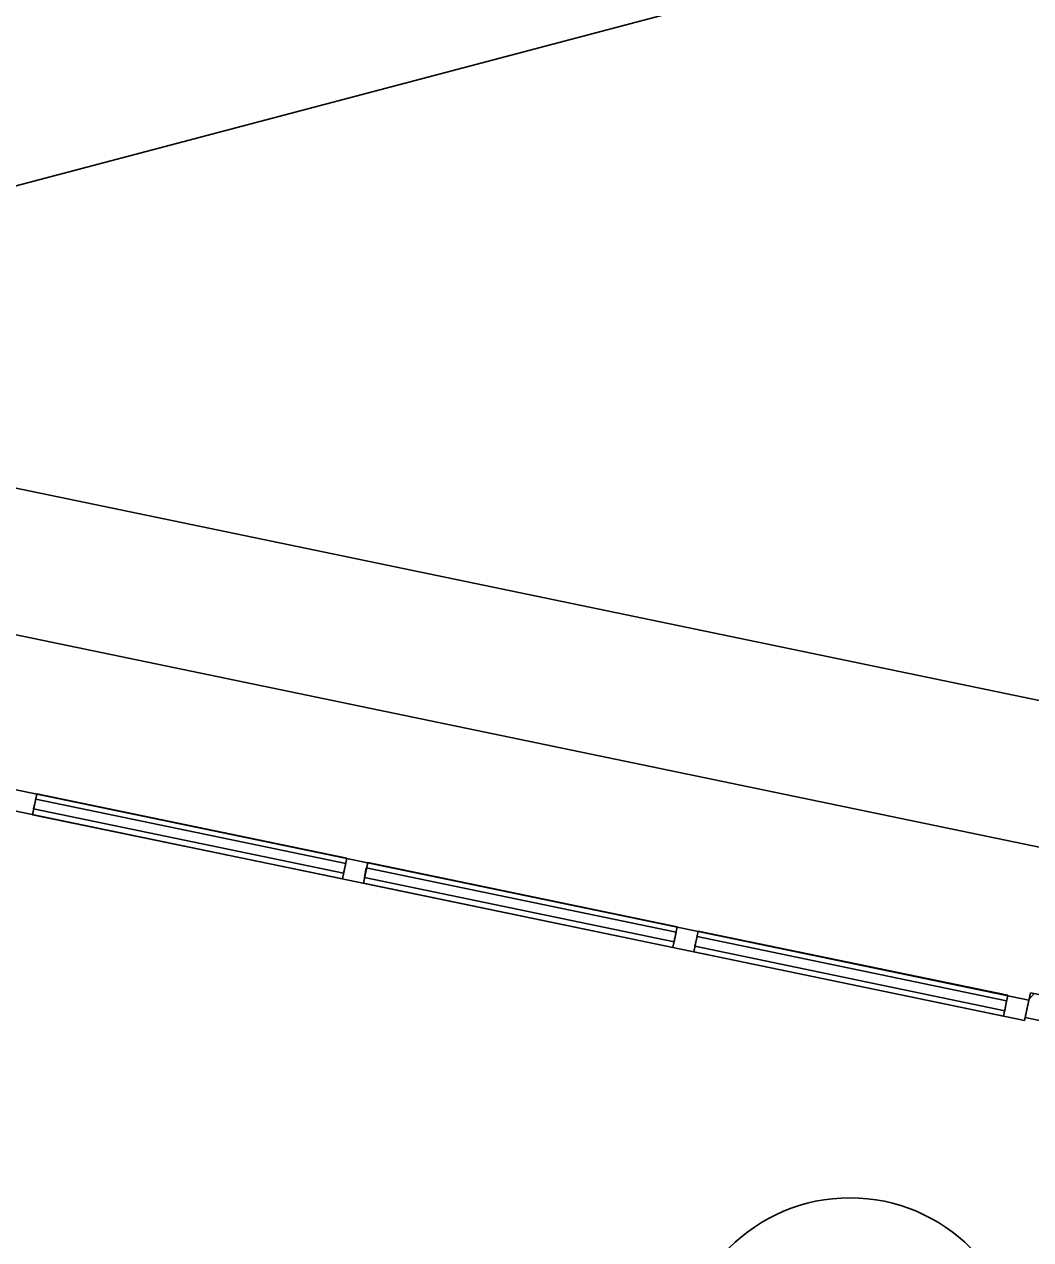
# Model space of a CAD drawing. Extents: x 81065 to 81486, y 452384 to 452681.
# Drawn here: x 81100.208 to 81103.01, y 452573.945 to 452577.33 of the extents above; entities that cross this region are included whole.
import ezdxf

# ---------------------------------------------------------------- set-up
doc = ezdxf.new("R2010")
doc.units = 0
doc.layers.add('B-BH-VH-KANTOPSLUITING-GV', color=7, linetype='Continuous')
doc.layers.add('N-WE-VW-VRI_ARMATUUR-S', color=7, linetype='Continuous')

msp = doc.modelspace()

# ---------------------------------------------------------------- linework, layer by layer
at = {"layer": 'B-BH-VH-KANTOPSLUITING-GV'}
for p, q in [((81131.0942, 452569.2132), (81080.767, 452579.6601)), ((81083.9651, 452579.4044), (81132.8401, 452569.2593)), ((81103.6625, 452577.7982), (81097.5081, 452576.1734)), ((81097.4241, 452575.7714), (81103.0051, 452574.6124)), ((81103.0051, 452574.6124), (81097.4241, 452575.7714)), ((81097.4121, 452575.7144), (81102.9931, 452574.5554)), ((81102.9931, 452574.5554), (81097.4121, 452575.7144)), ((81100.2431, 452575.1864), (81100.2311, 452575.1284)), ((81100.2431, 452575.1864), (81100.2311, 452575.1284)), ((81100.2431, 452575.1864), (81100.2311, 452575.1284)), ((81100.2431, 452575.1864), (81100.2311, 452575.1284)), ((81100.2431, 452575.1864), (81100.2311, 452575.1284)), ((81100.2431, 452575.1864), (81100.2311, 452575.1284)), ((81100.2431, 452575.1864), (81100.2311, 452575.1284)), ((81100.2431, 452575.1864), (81100.2311, 452575.1284)), ((81100.2431, 452575.1864), (81100.2311, 452575.1284)), ((81100.2431, 452575.1864), (81100.2311, 452575.1284)), ((81100.2401, 452575.1714), (81100.2341, 452575.1444)), ((81100.2401, 452575.1714), (81100.2341, 452575.1444)), ((81100.2401, 452575.1714), (81100.2341, 452575.1444)), ((81100.2401, 452575.1714), (81100.2341, 452575.1444)), ((81100.2401, 452575.1714), (81100.2341, 452575.1444)), ((81100.2401, 452575.1714), (81100.2341, 452575.1444)), ((81100.2401, 452575.1714), (81100.2341, 452575.1444)), ((81100.2401, 452575.1714), (81100.2341, 452575.1444)), ((81100.2401, 452575.1714), (81100.2341, 452575.1444)), ((81100.2401, 452575.1714), (81100.2341, 452575.1444)), ((81100.2401, 452575.1714), (81101.1031, 452574.9924)), ((81101.1031, 452574.9924), (81100.2401, 452575.1714)), ((81100.2401, 452575.1714), (81101.1031, 452574.9924)), ((81101.1031, 452574.9924), (81100.2401, 452575.1714)), ((81101.1031, 452574.9924), (81100.2401, 452575.1714)), ((81100.2401, 452575.1714), (81101.1031, 452574.9924)), ((81101.1031, 452574.9924), (81100.2401, 452575.1714)), ((81100.2401, 452575.1714), (81101.1031, 452574.9924)), ((81100.2401, 452575.1714), (81101.1031, 452574.9924)), ((81101.1031, 452574.9924), (81100.2401, 452575.1714)), ((81100.2431, 452575.1864), (81101.1061, 452575.0074)), ((81101.1061, 452575.0074), (81100.2431, 452575.1864)), ((81100.2431, 452575.1864), (81101.1061, 452575.0074)), ((81101.1061, 452575.0074), (81100.2431, 452575.1864)), ((81100.2431, 452575.1864), (81101.1061, 452575.0074)), ((81101.1061, 452575.0074), (81100.2431, 452575.1864)), ((81100.2431, 452575.1864), (81101.1061, 452575.0074)), ((81101.1061, 452575.0074), (81100.2431, 452575.1864)), ((81100.2431, 452575.1864), (81101.1061, 452575.0074)), ((81101.1061, 452575.0074), (81100.2431, 452575.1864)), ((81100.2341, 452575.1444), (81101.0971, 452574.9654)), ((81101.0971, 452574.9654), (81100.2341, 452575.1444)), ((81100.2341, 452575.1444), (81101.0971, 452574.9654)), ((81101.0971, 452574.9654), (81100.2341, 452575.1444)), ((81101.0971, 452574.9654), (81100.2341, 452575.1444)), ((81100.2341, 452575.1444), (81101.0971, 452574.9654)), ((81101.0971, 452574.9654), (81100.2341, 452575.1444)), ((81100.2341, 452575.1444), (81101.0971, 452574.9654)), ((81100.2341, 452575.1444), (81101.0971, 452574.9654)), ((81101.0971, 452574.9654), (81100.2341, 452575.1444)), ((81100.2311, 452575.1284), (81101.0941, 452574.9494)), ((81101.0941, 452574.9494), (81100.2311, 452575.1284)), ((81100.2311, 452575.1284), (81101.0941, 452574.9494)), ((81101.0941, 452574.9494), (81100.2311, 452575.1284)), ((81100.2311, 452575.1284), (81101.0941, 452574.9494)), ((81101.0941, 452574.9494), (81100.2311, 452575.1284)), ((81100.2311, 452575.1284), (81101.0941, 452574.9494)), ((81101.0941, 452574.9494), (81100.2311, 452575.1284)), ((81100.2311, 452575.1284), (81101.0941, 452574.9494)), ((81101.0941, 452574.9494), (81100.2311, 452575.1284)), ((81101.1061, 452575.0074), (81101.0941, 452574.9494)), ((81101.1061, 452575.0074), (81101.0941, 452574.9494)), ((81101.1061, 452575.0074), (81101.0941, 452574.9494)), ((81101.1061, 452575.0074), (81101.0941, 452574.9494)), ((81101.1061, 452575.0074), (81101.0941, 452574.9494)), ((81101.1061, 452575.0074), (81101.0941, 452574.9494)), ((81101.1061, 452575.0074), (81101.0941, 452574.9494)), ((81101.1061, 452575.0074), (81101.0941, 452574.9494)), ((81101.1061, 452575.0074), (81101.0941, 452574.9494)), ((81101.1061, 452575.0074), (81101.0941, 452574.9494)), ((81101.1031, 452574.9924), (81101.0971, 452574.9654)), ((81101.1031, 452574.9924), (81101.0971, 452574.9654)), ((81101.1031, 452574.9924), (81101.0971, 452574.9654)), ((81101.1031, 452574.9924), (81101.0971, 452574.9654)), ((81101.1031, 452574.9924), (81101.0971, 452574.9654)), ((81101.1031, 452574.9924), (81101.0971, 452574.9654)), ((81101.1031, 452574.9924), (81101.0971, 452574.9654)), ((81101.1031, 452574.9924), (81101.0971, 452574.9654)), ((81101.1031, 452574.9924), (81101.0971, 452574.9654)), ((81101.1031, 452574.9924), (81101.0971, 452574.9654)), ((81101.1641, 452574.9954), (81101.1521, 452574.9374)), ((81101.1641, 452574.9954), (81101.1521, 452574.9374)), ((81101.1641, 452574.9954), (81101.1521, 452574.9374)), ((81101.1641, 452574.9954), (81101.1521, 452574.9374)), ((81101.1641, 452574.9954), (81101.1521, 452574.9374)), ((81101.1641, 452574.9954), (81101.1521, 452574.9374)), ((81101.1641, 452574.9954), (81101.1521, 452574.9374)), ((81101.1641, 452574.9954), (81101.1521, 452574.9374)), ((81101.1641, 452574.9954), (81101.1521, 452574.9374)), ((81101.1641, 452574.9954), (81101.1521, 452574.9374)), ((81101.1601, 452574.9804), (81101.1551, 452574.9534)), ((81101.1601, 452574.9804), (81101.1551, 452574.9534)), ((81101.1601, 452574.9804), (81101.1551, 452574.9534)), ((81101.1601, 452574.9804), (81101.1551, 452574.9534)), ((81101.1601, 452574.9804), (81101.1551, 452574.9534)), ((81101.1601, 452574.9804), (81101.1551, 452574.9534)), ((81101.1601, 452574.9804), (81101.1551, 452574.9534)), ((81101.1601, 452574.9804), (81101.1551, 452574.9534)), ((81101.1601, 452574.9804), (81101.1551, 452574.9534)), ((81101.1601, 452574.9804), (81101.1551, 452574.9534)), ((81101.1601, 452574.9804), (81102.0231, 452574.8014)), ((81102.0231, 452574.8014), (81101.1601, 452574.9804)), ((81101.1601, 452574.9804), (81102.0231, 452574.8014)), ((81102.0231, 452574.8014), (81101.1601, 452574.9804)), ((81101.1601, 452574.9804), (81102.0231, 452574.8014)), ((81102.0231, 452574.8014), (81101.1601, 452574.9804)), ((81101.1601, 452574.9804), (81102.0231, 452574.8014)), ((81102.0231, 452574.8014), (81101.1601, 452574.9804)), ((81102.0231, 452574.8014), (81101.1601, 452574.9804)), ((81101.1601, 452574.9804), (81102.0231, 452574.8014)), ((81101.1641, 452574.9954), (81102.0261, 452574.8164)), ((81102.0261, 452574.8164), (81101.1641, 452574.9954)), ((81101.1641, 452574.9954), (81102.0261, 452574.8164)), ((81102.0261, 452574.8164), (81101.1641, 452574.9954)), ((81101.1641, 452574.9954), (81102.0261, 452574.8164)), ((81102.0261, 452574.8164), (81101.1641, 452574.9954)), ((81101.1641, 452574.9954), (81102.0261, 452574.8164)), ((81102.0261, 452574.8164), (81101.1641, 452574.9954)), ((81101.1641, 452574.9954), (81102.0261, 452574.8164)), ((81102.0261, 452574.8164), (81101.1641, 452574.9954)), ((81101.1521, 452574.9374), (81102.0141, 452574.7584)), ((81102.0141, 452574.7584), (81101.1521, 452574.9374)), ((81101.1521, 452574.9374), (81102.0141, 452574.7584)), ((81102.0141, 452574.7584), (81101.1521, 452574.9374)), ((81101.1521, 452574.9374), (81102.0141, 452574.7584)), ((81102.0141, 452574.7584), (81101.1521, 452574.9374)), ((81101.1521, 452574.9374), (81102.0141, 452574.7584)), ((81102.0141, 452574.7584), (81101.1521, 452574.9374)), ((81101.1521, 452574.9374), (81102.0141, 452574.7584)), ((81102.0141, 452574.7584), (81101.1521, 452574.9374)), ((81101.1551, 452574.9534), (81102.0171, 452574.7744)), ((81102.0171, 452574.7744), (81101.1551, 452574.9534)), ((81101.1551, 452574.9534), (81102.0171, 452574.7744)), ((81102.0171, 452574.7744), (81101.1551, 452574.9534)), ((81101.1551, 452574.9534), (81102.0171, 452574.7744)), ((81102.0171, 452574.7744), (81101.1551, 452574.9534)), ((81101.1551, 452574.9534), (81102.0171, 452574.7744)), ((81102.0171, 452574.7744), (81101.1551, 452574.9534)), ((81102.0171, 452574.7744), (81101.1551, 452574.9534)), ((81101.1551, 452574.9534), (81102.0171, 452574.7744)), ((81102.0261, 452574.8164), (81102.0141, 452574.7584)), ((81102.0261, 452574.8164), (81102.0141, 452574.7584)), ((81102.0261, 452574.8164), (81102.0141, 452574.7584)), ((81102.0261, 452574.8164), (81102.0141, 452574.7584)), ((81102.0261, 452574.8164), (81102.0141, 452574.7584)), ((81102.0261, 452574.8164), (81102.0141, 452574.7584)), ((81102.0261, 452574.8164), (81102.0141, 452574.7584)), ((81102.0261, 452574.8164), (81102.0141, 452574.7584)), ((81102.0261, 452574.8164), (81102.0141, 452574.7584)), ((81102.0261, 452574.8164), (81102.0141, 452574.7584)), ((81102.0231, 452574.8014), (81102.0171, 452574.7744)), ((81102.0231, 452574.8014), (81102.0171, 452574.7744)), ((81102.0231, 452574.8014), (81102.0171, 452574.7744)), ((81102.0231, 452574.8014), (81102.0171, 452574.7744)), ((81102.0231, 452574.8014), (81102.0171, 452574.7744)), ((81102.0231, 452574.8014), (81102.0171, 452574.7744)), ((81102.0231, 452574.8014), (81102.0171, 452574.7744)), ((81102.0231, 452574.8014), (81102.0171, 452574.7744)), ((81102.0231, 452574.8014), (81102.0171, 452574.7744)), ((81102.0231, 452574.8014), (81102.0171, 452574.7744)), ((81102.0841, 452574.8044), (81102.0721, 452574.7464)), ((81102.0841, 452574.8044), (81102.0721, 452574.7464)), ((81102.0841, 452574.8044), (81102.0721, 452574.7464)), ((81102.0841, 452574.8044), (81102.0721, 452574.7464)), ((81102.0841, 452574.8044), (81102.0721, 452574.7464)), ((81102.0841, 452574.8044), (81102.0721, 452574.7464)), ((81102.0841, 452574.8044), (81102.0721, 452574.7464)), ((81102.0841, 452574.8044), (81102.0721, 452574.7464)), ((81102.0841, 452574.8044), (81102.0721, 452574.7464)), ((81102.0841, 452574.8044), (81102.0721, 452574.7464)), ((81102.0841, 452574.8044), (81102.9461, 452574.6254)), ((81102.9461, 452574.6254), (81102.0841, 452574.8044)), ((81102.0841, 452574.8044), (81102.9461, 452574.6254)), ((81102.9461, 452574.6254), (81102.0841, 452574.8044)), ((81102.0841, 452574.8044), (81102.9461, 452574.6254)), ((81102.9461, 452574.6254), (81102.0841, 452574.8044)), ((81102.0841, 452574.8044), (81102.9461, 452574.6254)), ((81102.9461, 452574.6254), (81102.0841, 452574.8044)), ((81102.0841, 452574.8044), (81102.9461, 452574.6254)), ((81102.9461, 452574.6254), (81102.0841, 452574.8044)), ((81102.0811, 452574.7894), (81102.0751, 452574.7624)), ((81102.0811, 452574.7894), (81102.0751, 452574.7624)), ((81102.0811, 452574.7894), (81102.0751, 452574.7624)), ((81102.0811, 452574.7894), (81102.0751, 452574.7624)), ((81102.0811, 452574.7894), (81102.0751, 452574.7624)), ((81102.0811, 452574.7894), (81102.0751, 452574.7624)), ((81102.0811, 452574.7894), (81102.0751, 452574.7624)), ((81102.0811, 452574.7894), (81102.0751, 452574.7624)), ((81102.0811, 452574.7894), (81102.0751, 452574.7624)), ((81102.0811, 452574.7894), (81102.0751, 452574.7624)), ((81102.0811, 452574.7894), (81102.9431, 452574.6104)), ((81102.9431, 452574.6104), (81102.0811, 452574.7894)), ((81102.0811, 452574.7894), (81102.9431, 452574.6104)), ((81102.9431, 452574.6104), (81102.0811, 452574.7894)), ((81102.0811, 452574.7894), (81102.9431, 452574.6104)), ((81102.9431, 452574.6104), (81102.0811, 452574.7894)), ((81102.0811, 452574.7894), (81102.9431, 452574.6104)), ((81102.9431, 452574.6104), (81102.0811, 452574.7894)), ((81102.0811, 452574.7894), (81102.9431, 452574.6104)), ((81102.9431, 452574.6104), (81102.0811, 452574.7894)), ((81102.0721, 452574.7464), (81102.9341, 452574.5674)), ((81102.9341, 452574.5674), (81102.0721, 452574.7464)), ((81102.0721, 452574.7464), (81102.9341, 452574.5674)), ((81102.9341, 452574.5674), (81102.0721, 452574.7464)), ((81102.0721, 452574.7464), (81102.9341, 452574.5674)), ((81102.9341, 452574.5674), (81102.0721, 452574.7464)), ((81102.0721, 452574.7464), (81102.9341, 452574.5674)), ((81102.9341, 452574.5674), (81102.0721, 452574.7464)), ((81102.0721, 452574.7464), (81102.9341, 452574.5674)), ((81102.9341, 452574.5674), (81102.0721, 452574.7464)), ((81102.0751, 452574.7624), (81102.9381, 452574.5824)), ((81102.9381, 452574.5824), (81102.0751, 452574.7624)), ((81102.0751, 452574.7624), (81102.9381, 452574.5824)), ((81102.9381, 452574.5824), (81102.0751, 452574.7624)), ((81102.0751, 452574.7624), (81102.9381, 452574.5824)), ((81102.9381, 452574.5824), (81102.0751, 452574.7624)), ((81102.0751, 452574.7624), (81102.9381, 452574.5824)), ((81102.9381, 452574.5824), (81102.0751, 452574.7624)), ((81102.0751, 452574.7624), (81102.9381, 452574.5824)), ((81102.9381, 452574.5824), (81102.0751, 452574.7624)), ((81103.0091, 452574.6324), (81102.9951, 452574.5634)), ((81103.0051, 452574.6134), (81103.0201, 452574.6304)), ((81103.2971, 452574.5724), (81103.0091, 452574.6324)), ((81102.9461, 452574.6254), (81102.9341, 452574.5674)), ((81102.9461, 452574.6254), (81102.9341, 452574.5674)), ((81102.9461, 452574.6254), (81102.9341, 452574.5674)), ((81102.9461, 452574.6254), (81102.9341, 452574.5674)), ((81102.9461, 452574.6254), (81102.9341, 452574.5674)), ((81102.9461, 452574.6254), (81102.9341, 452574.5674)), ((81102.9461, 452574.6254), (81102.9341, 452574.5674)), ((81102.9461, 452574.6254), (81102.9341, 452574.5674)), ((81102.9461, 452574.6254), (81102.9341, 452574.5674)), ((81102.9461, 452574.6254), (81102.9341, 452574.5674)), ((81102.9431, 452574.6104), (81102.9381, 452574.5824)), ((81102.9431, 452574.6104), (81102.9381, 452574.5824)), ((81102.9431, 452574.6104), (81102.9381, 452574.5824)), ((81102.9431, 452574.6104), (81102.9381, 452574.5824)), ((81102.9431, 452574.6104), (81102.9381, 452574.5824)), ((81102.9431, 452574.6104), (81102.9381, 452574.5824)), ((81102.9431, 452574.6104), (81102.9381, 452574.5824)), ((81102.9431, 452574.6104), (81102.9381, 452574.5824)), ((81102.9431, 452574.6104), (81102.9381, 452574.5824)), ((81102.9431, 452574.6104), (81102.9381, 452574.5824)), ((81103.0051, 452574.6124), (81102.9931, 452574.5554)), ((81103.0051, 452574.6124), (81102.9931, 452574.5554)), ((81102.9951, 452574.5634), (81103.2831, 452574.5044))]:
    msp.add_line(p, q, dxfattribs=at)
at = {"layer": 'N-WE-VW-VRI_ARMATUUR-S'}
msp.add_circle((81102.5068, 452573.5861), 0.4753, dxfattribs=at)

doc.saveas('drawing.dxf')
